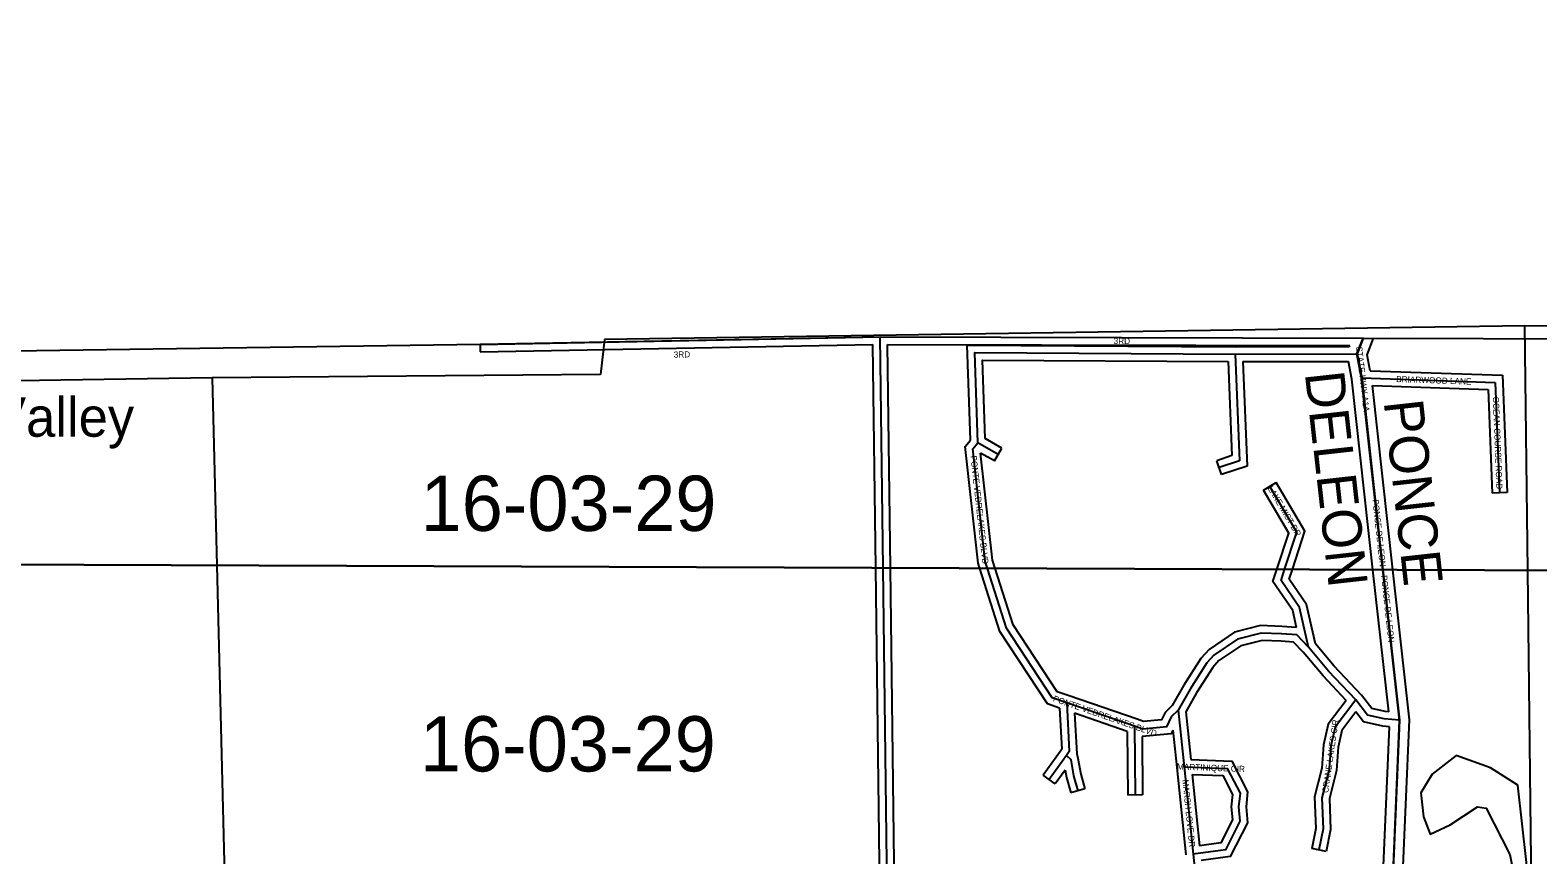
# Model space of a CAD drawing. Extents: x 418523 to 616617, y 1878279 to 2196743.
# Drawn here: x 528234 to 534372, y 2149986 to 2153344 of the extents above; entities that cross this region are included whole.
import ezdxf

# ---------------------------------------------------------------- set-up
doc = ezdxf.new("R2010")
doc.units = 0
for name, color, linetype in [('Level 1', 7, 'Continuous'), ('Level 10', 7, 'Continuous'), ('Level 2', 7, 'Continuous'), ('Level 22', 7, 'Continuous'), ('Level 23', 7, 'Continuous'), ('Level 28', 7, 'Continuous'), ('Level 31', 7, 'Continuous'), ('Level 32', 7, 'Continuous'), ('Level 34', 7, 'Continuous'), ('Level 44', 7, 'Continuous'), ('Level 5', 7, 'Continuous'), ('Level 63', 7, 'Continuous'), ('Level 8', 7, 'Continuous')]:
    doc.layers.add(name, color=color, linetype=linetype)

msp = doc.modelspace()

# ---------------------------------------------------------------- linework, layer by layer
at = {"layer": 'Level 1'}
for p, q in [((534318.286, 2152140.31), (530572.184, 2152084.096)), ((534318.286, 2152140.31), (535974.359, 2152153.879)), ((534318.286, 2152140.31), (534329.964, 2151143.886)), ((530572.184, 2152084.096), (530555.643, 2151942.341)), ((530555.643, 2151942.341), (528975.449, 2151927.561)), ((528975.449, 2151927.561), (524052.651, 2151858.126)), ((528975.449, 2151927.561), (528994.117, 2151164.361)), ((528994.118, 2151164.361), (529102.121, 2146750.126)), ((534329.965, 2151143.886), (534380.629, 2146823.435))]:
    msp.add_line(p, q, dxfattribs=at)
at = {"layer": 'Level 10'}
msp.add_lwpolyline([(518185.666, 2151205.834), (518188.614, 2151955.535), (518188.614, 2151961.536), (519027.629, 2151965.543), (520145.649, 2151920.553), (520343.652, 2151919.555), (520366.652, 2151919.556), (520556.655, 2151918.557), (520558.655, 2151929.557), (530065.819, 2152064.653), (531693.847, 2152094.67), (533660.881, 2152089.689), (535617.915, 2152083.708), (536028.922, 2152118.712), (536754.935, 2152079.719), (537828.72, 2152108.723)], dxfattribs=at)
at = {"layer": 'Level 22'}
for p, q in [((533635.576, 2152025.338), (533660.74, 2152089.989)), ((533654.507, 2151928.17), (533635.576, 2152025.338)), ((533741.164, 2151146.145), (533654.507, 2151928.17)), ((533808.92, 2150534.73), (533741.165, 2151146.145)), ((533745.102, 2149034.745), (533808.92, 2150534.73))]:
    msp.add_line(p, q, dxfattribs=at)
at = {"layer": 'Level 23'}
for p, q in [((533604.309, 2152055.284), (533606.189, 2152060.113)), ((533677.054, 2152021.62), (533703.498, 2152089.558)), ((533614.931, 2151922.131), (533600.68, 2151995.276)), ((533689.646, 2151956.987), (533677.054, 2152021.619)), ((533700.901, 2151146.3), (533614.93, 2151922.131)), ((533781.428, 2151145.991), (533698.245, 2151896.657)), ((533764.986, 2150568.011), (533700.902, 2151146.3)), ((533849.015, 2150536.088), (533781.429, 2151145.991)), ((533784.603, 2149041.054), (533849.015, 2150536.089)), ((533707.549, 2149093.093), (533767.732, 2150507.651))]:
    msp.add_line(p, q, dxfattribs=at)
at = {"layer": 'Level 31'}
for p, q in [((530065.503, 2152064.219), (531694.256, 2152094.554)), ((531694.256, 2152094.554), (533660.74, 2152089.989)), ((531706.393, 2151153.953), (531694.256, 2152094.554)), ((533139.527, 2152024.485), (533635.576, 2152025.338)), ((533139.527, 2152024.485), (533157.305, 2151590.183)), ((533654.507, 2151928.17), (534198.8, 2151909.591)), ((534198.8, 2151909.591), (534216.54, 2151460.016)), ((532174.445, 2151615.741), (532092.512, 2151662.939)), ((533157.305, 2151590.183), (533075.114, 2151562.461)), ((531732.132, 2149160.207), (531706.394, 2151153.953)), ((532730.497, 2150509.681), (532453.898, 2150605.188)), ((532907.865, 2150575.263), (532931.707, 2150344.605)), ((532763.297, 2150498.293), (532730.497, 2150509.681)), ((532730.497, 2150509.681), (532733.013, 2150229.634)), ((532452.847, 2150390.617), (532382.412, 2150293.028)), ((532931.707, 2150344.605), (532968.387, 2149989.159)), ((532968.387, 2149989.159), (532983.065, 2149848.726))]:
    msp.add_line(p, q, dxfattribs=at)
for points in [[(532092.512, 2151662.939), (532079.569, 2152030.67), (533139.527, 2152024.485)], [(532131.327, 2151152.322), (532122.425, 2151180.224), (532071.274, 2151639.009), (532092.512, 2151662.939)], [(533340.985, 2151147.681), (533391.239, 2151299.891), (533281.042, 2151486.11)], [(532453.898, 2150605.188), (532395.235, 2150625.392), (532208.96, 2150908.981), (532131.328, 2151152.322)], [(533438.905, 2150831.665), (533401.88, 2150993.268), (533326.472, 2151103.721), (533340.986, 2151147.681)], [(533438.905, 2150831.665), (533390.764, 2150881.654), (533328.259, 2150886.232), (533246.17, 2150889.058), (533149.78, 2150864.656), (533053.25, 2150799.523), (533024.407, 2150767.618), (532956.47, 2150661.291), (532907.865, 2150575.263)], [(533630.792, 2150617.164), (533520.357, 2150734.283), (533438.905, 2150831.665)], [(532453.898, 2150605.188), (532464.586, 2150406.942), (532452.847, 2150390.617)], [(533630.792, 2150617.164), (533546.42, 2150505.436), (533528.795, 2150429.486), (533522.47, 2150333.858), (533493.029, 2150218.671), (533498.28, 2150091.363), (533480.624, 2150006.321)], [(533808.92, 2150534.73), (533746.099, 2150539.307), (533678.893, 2150554.811), (533630.792, 2150617.164)], [(532907.865, 2150575.263), (532879.036, 2150547.721), (532859.637, 2150507.419), (532763.297, 2150498.293)], [(532452.847, 2150390.617), (532470.156, 2150373.828), (532481.928, 2150307.233), (532499.088, 2150246.802)], [(532931.707, 2150344.605), (533107.567, 2150338.185), (533159.64, 2150236.901), (533153.766, 2150181.278), (533159.25, 2150122.706), (533100.439, 2150006.891), (532968.387, 2149989.159)]]:
    msp.add_lwpolyline(points, dxfattribs=at)
at = {"layer": 'Level 32'}
for p, q in [((530065.503, 2152064.219), (530066.063, 2152034.223)), ((530066.063, 2152034.223), (531664.649, 2152063.996)), ((531676.389, 2151154.068), (531664.648, 2152063.996)), ((531724.649, 2152064.481), (533606.189, 2152060.114)), ((531736.399, 2151153.837), (531724.649, 2152064.481)), ((533139.476, 2152054.485), (533604.309, 2152055.283)), ((533110.724, 2151994.651), (533126.411, 2151611.423)), ((533170.779, 2151994.537), (533600.68, 2151995.276)), ((533170.779, 2151994.536), (533188.201, 2151568.941)), ((533689.646, 2151956.988), (534227.679, 2151938.623)), ((534227.679, 2151938.622), (534246.519, 2151461.198)), ((533698.245, 2151896.657), (534169.923, 2151880.557)), ((534169.923, 2151880.558), (534186.564, 2151458.833)), ((532189.42, 2151641.736), (532121.909, 2151680.626)), ((532159.471, 2151589.744), (532189.42, 2151641.736)), ((532159.471, 2151589.744), (532103.348, 2151622.075)), ((533126.411, 2151611.423), (533065.526, 2151590.888)), ((533084.704, 2151534.032), (533065.526, 2151590.888)), ((533188.201, 2151568.941), (533084.704, 2151534.032)), ((533255.224, 2151470.831), (533306.861, 2151501.388)), ((534246.519, 2151461.198), (534186.564, 2151458.833)), ((531701.75, 2149189.631), (531676.39, 2151154.068)), ((531761.752, 2149190.001), (531736.4, 2151153.837)), ((532740.29, 2150538.037), (532463.69, 2150633.546)), ((532700.689, 2150488.233), (532486.256, 2150562.276)), ((532766.968, 2150528.776), (532740.336, 2150538.021)), ((532938.69, 2150568.831), (532958.868, 2150373.633)), ((532700.689, 2150488.233), (532703.014, 2150229.365)), ((532760.875, 2150467.929), (532763.013, 2150229.903)), ((532886.17, 2150493.37), (532901.866, 2150341.52)), ((532428.521, 2150408.175), (532358.086, 2150310.586)), ((532901.866, 2150341.525), (532938.545, 2149986.079)), ((532406.739, 2150275.47), (532358.086, 2150310.586)), ((532447.173, 2150331.493), (532406.739, 2150275.47)), ((532965.091, 2150313.364), (532995.054, 2150023.009)), ((532527.947, 2150254.996), (532470.228, 2150238.607)), ((532763.013, 2150229.903), (532703.014, 2150229.365)), ((533509.998, 2150000.221), (533451.25, 2150012.42))]:
    msp.add_line(p, q, dxfattribs=at)
for points in [[(532062.109, 2151673.877), (532048.487, 2152060.852), (533139.476, 2152054.485)], [(532121.909, 2151680.626), (532110.65, 2152000.486), (533110.724, 2151994.651)], [(532099.798, 2151152.443), (532092.939, 2151173.942), (532039.979, 2151648.945), (532062.109, 2151673.876)], [(532162.856, 2151152.201), (532151.912, 2151186.506), (532103.348, 2151622.075)], [(533372.538, 2151147.559), (533424.002, 2151303.433), (533306.861, 2151501.388)], [(533309.431, 2151147.801), (533358.475, 2151296.347), (533255.224, 2151470.831)], [(532425.029, 2150583.401), (532375.782, 2150600.361), (532181.628, 2150895.946), (532099.799, 2151152.443)], [(532463.667, 2150633.554), (532414.687, 2150650.423), (532236.292, 2150922.016), (532162.857, 2151152.201)], [(533389.766, 2150911.808), (533373.903, 2150981.038), (533293.337, 2151099.051), (533309.432, 2151147.801)], [(533466.54, 2150845.386), (533429.855, 2151005.498), (533359.608, 2151108.393), (533372.539, 2151147.559)], [(533389.766, 2150911.808), (533329.87, 2150916.196), (533242.941, 2150919.188), (533137.34, 2150892.455), (533033.444, 2150822.35), (533000.474, 2150785.881), (532930.751, 2150676.757), (532883.93, 2150593.886)], [(533416.569, 2150811.611), (533377.12, 2150852.572), (533326.646, 2150856.269), (533249.4, 2150858.928), (533162.219, 2150836.858), (533073.057, 2150776.696), (533048.34, 2150749.355), (532982.19, 2150645.823), (532938.69, 2150568.832)], [(533653.64, 2150636.664), (533542.796, 2150754.216), (533466.54, 2150845.386)], [(533591.58, 2150615.02), (533497.918, 2150714.351), (533416.568, 2150811.611)], [(532425.03, 2150583.4), (532434.06, 2150415.878), (532428.49, 2150408.131)], [(532883.93, 2150593.886), (532854.37, 2150565.648), (532839.95, 2150535.69), (532766.968, 2150528.776)], [(533591.58, 2150615.02), (533518.637, 2150518.429), (533499.02, 2150433.896), (533492.718, 2150338.603), (533462.872, 2150221.834), (533468.152, 2150093.832), (533451.25, 2150012.42)], [(533764.986, 2150568.01), (533750.586, 2150569.061), (533696.093, 2150581.631), (533653.64, 2150636.664)], [(532486.256, 2150562.276), (532495.112, 2150398.006), (532499.699, 2150379.051)], [(533631.048, 2150567.717), (533574.202, 2150492.444), (533558.569, 2150425.077), (533552.223, 2150329.114), (533523.185, 2150215.508), (533528.408, 2150088.894), (533509.998, 2150000.221)], [(533767.732, 2150507.651), (533741.61, 2150509.554), (533661.693, 2150527.99), (533631.048, 2150567.717)], [(532886.17, 2150493.37), (532879.325, 2150479.148), (532760.875, 2150467.929)], [(532499.699, 2150379.051), (532511.205, 2150313.959), (532527.947, 2150254.996)], [(532958.868, 2150373.633), (533126.216, 2150367.525), (533190.415, 2150242.656), (533183.915, 2150181.099), (533189.93, 2150116.861), (533120.052, 2149979.255), (533001.254, 2149963.301)], [(532447.173, 2150331.493), (532452.65, 2150300.508), (532470.228, 2150238.607)], [(532965.092, 2150313.364), (533088.918, 2150308.845), (533128.865, 2150231.148), (533123.617, 2150181.456), (533128.572, 2150128.551), (533080.825, 2150034.527), (532995.055, 2150023.009)]]:
    msp.add_lwpolyline(points, dxfattribs=at)
at = {"layer": 'Level 5'}
msp.add_lwpolyline([(534409.945, 2149541.65), (534385.876, 2149614.468), (534333.46, 2149802.306), (534325.45, 2149955.081), (534290.83, 2150269.423), (534179.603, 2150340.354), (534039.888, 2150390.653), (533942.374, 2150314.246), (533895.698, 2150238.031), (533907.054, 2150141.252), (533933.655, 2150070.606), (534015.567, 2150108.516), (534126.65, 2150181.967), (534161.679, 2150175.666), (534257.985, 2149987.678), (534298.666, 2149784.967), (534248.448, 2149688.034), (534280.595, 2149576.274), (534324.26, 2149602.675), (534409.945, 2149541.65)], dxfattribs=at)
at = {"layer": 'Level 63'}
for points in [[(498355.889, 2151281.925), (537825.503, 2151130.473), (537975.009, 2196591.022), (498555.586, 2196742.822), (498355.889, 2151281.925)], [(498157.22, 2105821.853), (537676.819, 2105670.798), (537825.504, 2151130.473), (498355.89, 2151281.925), (498157.22, 2105821.853)]]:
    msp.add_lwpolyline(points, dxfattribs=at)
at = {"layer": 'Level 8'}
for points in [[(520343.652, 2151919.555), (520366.652, 2151919.556), (520556.655, 2151918.557), (520558.655, 2151929.557), (530065.819, 2152064.653), (531693.847, 2152094.67), (533660.881, 2152089.689), (533635.882, 2152025.687), (533654.884, 2151927.685), (533741.295, 2151146.144)], [(533741.296, 2151146.144), (533808.91, 2150534.651), (533744.94, 2149034.613), (533753.94, 2148994.612), (533977.966, 2147899.587), (534298.011, 2145950.541)]]:
    msp.add_lwpolyline(points, dxfattribs=at)

# ---------------------------------------------------------------- texts
at = {"layer": 'Level 2'}
for p in [(529823.529, 2151304.936), (529820.877, 2150325.546)]:
    msp.add_text('16-03-29', height=225, dxfattribs=at).set_placement(p)
at = {"layer": 'Level 28'}
for s, p in [('DE', (533423.148, 2151947.2)), ('PONCE', (533744.114, 2151831.435)), ('LEON', (533457.47, 2151648.158))]:
    msp.add_text(s, height=160, rotation=276.3225, dxfattribs=at).set_placement(p)
at = {"layer": 'Level 34'}
for s, rotation, p in [('3RD', 359.866425, (532644.999, 2152065.611)), ('STATE HWY A1A', 276.6299333, (533631.681, 2152054.645)), ('3RD', 1.0664138, (530854.207, 2152010.06)), ('BRIARWOOD LANE', 358.0445639, (533794.965, 2151910.87)), ('OCEAN COURSE ROAD', 272.2588528, (534188.606, 2151850.954)), ('PONTE VEDRELAKES BLVD', 276.36115, (532061.918, 2151610.131)), ('LAKE MIST DR', 300.614575, (533270.526, 2151479.338)), ('PONCE DE LEON', 276.3224556, (533698.524, 2151431.361)), ('PONCE DE LEON', 276.3224556, (533733.57, 2151122.798)), ('PONTE VEDRELAKES BLVD', 340.9500556, (532396.092, 2150611.926)), ('CRANE LAKES CIR', 81.8385667, (533518.504, 2150237.06)), ('MARTINIQUE CIR', 357.9085361, (532902.565, 2150333.162)), ('MARSH LOVE DR', 275.8905166, (532924.667, 2150291.076))]:
    msp.add_text(s, height=25, rotation=rotation, dxfattribs=at).set_placement(p)
at = {"layer": 'Level 44'}
msp.add_text('Palm Valley', height=160, dxfattribs=at).set_placement((527527.708, 2151688.436))

doc.saveas('drawing.dxf')
